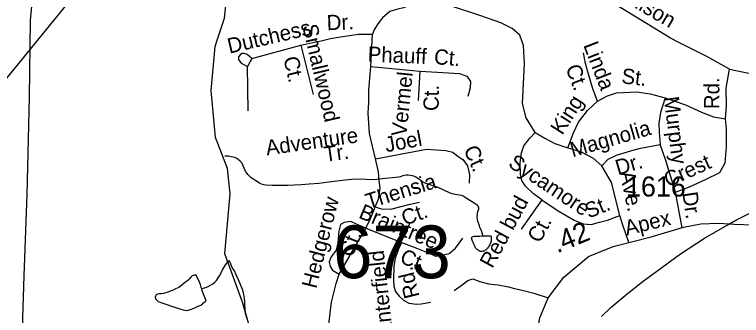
# Model space of a CAD drawing. Extents: x 2001466 to 2224147, y 644118 to 847247.
# Drawn here: x 2056321 to 2060847, y 740590 to 742463 of the extents above; entities that cross this region are included whole.
import ezdxf

# ---------------------------------------------------------------- set-up
doc = ezdxf.new("R2010")
doc.units = 0
for name, color, linetype in [('Exist Hydrographic Creek Single Shore', 7, 'Continuous'), ('Exist Hydrographic Misc Water Feature', 7, 'Continuous'), ('Exist Railroad Mainline', 7, 'Continuous'), ('Exist Road Non-System Type 51', 7, 'Continuous'), ('Exist Road Non-System Type 51 Label', 7, 'Continuous'), ('Exist Road Secondary Mileage Hundredths English Label', 7, 'Continuous'), ('Exist Road Secondary Structure Standard Bridge Number Label', 7, 'Continuous'), ('Exist Road Secondary Type 51 Attributed', 7, 'Continuous'), ('Exist Road Secondary Type 51 Label', 7, 'Continuous'), ('Exist Road Secondary Type 51 Number Label', 7, 'Continuous'), ('Exist Utilities Electrical Transmission Line', 7, 'Continuous')]:
    doc.layers.add(name, color=color, linetype=linetype)

msp = doc.modelspace()

# ---------------------------------------------------------------- linework, layer by layer
at = {"layer": 'Exist Hydrographic Creek Single Shore'}
for points in [[(2057583, 742303.7), (2057628.1, 742440.5), (2057645.2, 742597.7)], [(2057808, 740005.7), (2057807.2, 740442), (2057740.1, 740673.1), (2057631, 740973.9), (2057664, 741347.3), (2057647, 741505.1), (2057571.1, 741696.9), (2057546.1, 741989.5), (2057570.1, 742264.5), (2057583, 742303.7)]]:
    msp.add_lwpolyline(points, dxfattribs=at)
at = {"layer": 'Exist Hydrographic Misc Water Feature'}
for points in [[(2059236.8, 741086.2), (2059237, 741090.2), (2059233.1, 741104.2), (2059227.1, 741122.1), (2059218.7, 741138), (2059214.8, 741147.9), (2059204.6, 741176.2), (2059202.9, 741186.2), (2059200.5, 741200), (2059202.7, 741226), (2059204.4, 741235.9), (2059210.9, 741252), (2059210.7, 741258.1), (2059210.9, 741262.1), (2059208.5, 741268.1), (2059204.4, 741272), (2059192.5, 741281.9), (2059156.6, 741306), (2059126.5, 741324), (2059114.6, 741331.9), (2059106.8, 741335.9), (2059076.8, 741339.6), (2059044.6, 741347.8), (2059028.6, 741353.8), (2058998.5, 741367.7), (2058958.5, 741385.5), (2058914.4, 741401.5), (2058878.3, 741413.5), (2058860.5, 741421.5), (2058850.3, 741429.5), (2058820.3, 741451.1), (2058806.6, 741457.3), (2058786.3, 741461.2), (2058772.3, 741463.3), (2058756.5, 741463.2), (2058738.3, 741459.1), (2058722.1, 741453), (2058712.5, 741451.3), (2058674.3, 741446.9), (2058630.2, 741443), (2058576.5, 741437), (2058550.3, 741434.9), (2058510.7, 741436.8), (2058456.1, 741438.6), (2058420.7, 741436.7), (2058380.3, 741432.7), (2058328.4, 741426.3), (2058278.4, 741420.1), (2058214.8, 741410.3), (2058154.5, 741406), (2058106.7, 741401.9), (2058064.7, 741399.8), (2058022.5, 741399.7), (2057972.8, 741399.5), (2057924.9, 741399.5), (2057886.5, 741401.7), (2057872.8, 741403.3), (2057858.4, 741407.5), (2057846.3, 741413.4), (2057794.6, 741447.3), (2057772.5, 741467.3), (2057762.5, 741481.3), (2057758.1, 741489.2), (2057754.5, 741497.1), (2057746.3, 741517.4), (2057736.4, 741539.2), (2057726.6, 741549.2), (2057716.3, 741559.3), (2057704, 741567.2), (2057690.1, 741573), (2057670.4, 741577.2), (2057652.3, 741581.2), (2057630.4, 741581.3)], [(2059236.8, 741086.2), (2059247, 741086.2), (2059264.9, 741086.4), (2059275.1, 741086), (2059284.8, 741086.2), (2059289.1, 741080.3), (2059288.9, 741074.2), (2059288.7, 741066.1), (2059289.1, 741060.4), (2059289.1, 741052.3), (2059287, 741046.1), (2059285, 741040.3), (2059281.1, 741030.3), (2059277, 741024.1), (2059269, 741014.3), (2059265.1, 741008), (2059258.9, 741002.1), (2059254.8, 740998.3), (2059251.1, 740996.4), (2059247, 740992.1), (2059242.9, 740990.3), (2059239, 740990.1), (2059233.3, 740988.1), (2059227.3, 740988.2), (2059221.4, 740988.3), (2059215.2, 740990), (2059209.1, 740994.2), (2059205.2, 740998), (2059201.1, 740999.9), (2059196.8, 741004.2), (2059191.1, 741009.9), (2059187.2, 741020.2), (2059182.8, 741030.2), (2059179, 741040.1), (2059175.3, 741048), (2059171, 741058), (2059166.9, 741072), (2059167.1, 741078.1), (2059173, 741080), (2059177.1, 741081.8), (2059182.8, 741084.2), (2059194.7, 741084), (2059206.8, 741084.2), (2059216.9, 741084.3), (2059230.8, 741086.2), (2059236.8, 741086.2)], [(2057487.9, 740755.1), (2057525.8, 740770.8), (2057541.6, 740778.9), (2057555.8, 740786.9), (2057568.1, 740796.8), (2057577.9, 740807.1), (2057589.4, 740823.2), (2057599.6, 740839.1), (2057615.6, 740873.2), (2057621.6, 740883.3), (2057637.4, 740907.2), (2057649.5, 740923.3), (2057657.7, 740931.4)], [(2057770.2, 740569.4), (2057759.8, 740601.5), (2057756.1, 740629.6), (2057753.8, 740657.5), (2057753.8, 740677.4), (2057752.2, 740695.5), (2057747.9, 740721.3), (2057741.7, 740747.4), (2057729.6, 740777.2), (2057715.7, 740811.3), (2057701.6, 740843.1), (2057689.9, 740867.2), (2057675.7, 740889.3), (2057663.6, 740919.1), (2057657.7, 740931.4)], [(2057487.9, 740755.1), (2057483.8, 740763), (2057477.8, 740780.9), (2057470, 740802.8), (2057458, 740826.9), (2057451.6, 740840.9), (2057437.7, 740841), (2057427.6, 740836.8), (2057419.4, 740828.7), (2057409.8, 740816.8), (2057400.1, 740806.5), (2057391.9, 740800.8), (2057379.8, 740792.5), (2057361.8, 740778.6), (2057343.7, 740764.7), (2057323.8, 740754.8), (2057308.1, 740746.7), (2057290, 740740.5), (2057275.9, 740734.5), (2057261.9, 740730.5), (2057248.2, 740726.5), (2057234.2, 740724.6), (2057221.9, 740724.4), (2057210, 740722.6), (2057202.3, 740718.5), (2057197.9, 740710.2), (2057196.1, 740704.4), (2057198.4, 740692.3), (2057206.4, 740684.6), (2057216, 740676.2), (2057238.1, 740668.4), (2057269.9, 740658.7), (2057298, 740648.4), (2057332.3, 740636.7), (2057356, 740628.6), (2057370.2, 740624.9), (2057382.1, 740622.6), (2057392.1, 740620.7), (2057402.2, 740622.9), (2057421.9, 740628.8), (2057444, 740636.8), (2057468.2, 740648.9), (2057486, 740656.8), (2057498.3, 740669.1), (2057508.2, 740676.9), (2057513.7, 740683), (2057497.9, 740723.1), (2057489.7, 740743), (2057487.9, 740755.1)]]:
    msp.add_lwpolyline(points, dxfattribs=at)
at = {"layer": 'Exist Railroad Mainline'}
for points in [[(2060773.2, 741160), (2060812.4, 741182.4), (2060899.3, 741226.6), (2061018.3, 741276.2), (2061151.3, 741323.4), (2061278.1, 741362.8), (2061477.1, 741408.8), (2061633.7, 741437.6), (2062211.1, 741505.8), (2062544, 741549), (2062792.9, 741578.6), (2062930.9, 741595.1), (2063259.7, 741632.3), (2063448.6, 741654.4), (2063652.7, 741678.3)], [(2059976.1, 740583.4), (2060035.3, 740642.2), (2060135, 740724.2), (2060234.7, 740804.2), (2060468.1, 740973.4), (2060616.1, 741070.4), (2060773.2, 741160)]]:
    msp.add_lwpolyline(points, dxfattribs=at)
at = {"layer": 'Exist Road Non-System Type 51'}
for p, q in [((2058540.1, 742138.6), (2058548.7, 742341.3)), ((2057798.2, 742189.8), (2058103.1, 742273)), ((2058103.1, 742273), (2058179.8, 741965.8)), ((2057774.9, 741862.5), (2057770.5, 742138.6)), ((2058540.1, 742138.6), (2058845, 742110.9)), ((2058845, 742110.9), (2058834.3, 741927.4)), ((2060478, 741136), (2060436.9, 741357.7)), ((2059603.7, 741309.7), (2059475.4, 741126.6)), ((2058341.3, 740846.1), (2058507.5, 741132.9)), ((2058507.5, 741132.9), (2058732.7, 741044.4)), ((2058322.4, 740789.3), (2058341.3, 740846.1))]:
    msp.add_line(p, q, dxfattribs=at)
for points in [[(2060771.5, 742122), (2060630.5, 742202), (2060457, 742287.7), (2060405.6, 742316.7), (2059945.9, 742597.7)], [(2059562, 741729.2), (2059506.6, 741819.5), (2059483.4, 741909.8), (2059489.2, 742032.1), (2059495, 742157.4), (2059489.2, 742271), (2059465.9, 742335), (2059419.3, 742375.8), (2059348, 742410.8), (2059217, 742457.4), (2059053.9, 742509.8), (2058955, 742541.8), (2058896.7, 742553.5), (2058870.5, 742556.4), (2058832.7, 742553.5), (2058803.6, 742533.1), (2058777.4, 742518.5), (2058742.4, 742504), (2058707.5, 742495.2), (2058658, 742480.7), (2058611.4, 742442.8), (2058582.3, 742404.9), (2058559, 742367.1), (2058548.7, 742341.3)], [(2058103.1, 742273), (2058178.9, 742288.3), (2058229.2, 742299.2), (2058288.6, 742313.5), (2058350.4, 742324.2), (2058463.4, 742341.3), (2058548.7, 742341.3)], [(2057798.2, 742189.8), (2057768.4, 742213.3), (2057751.3, 742219.7), (2057738.5, 742219.7), (2057727.9, 742213.3), (2057715.1, 742200.5), (2057715.1, 742183.4), (2057732.1, 742159.9), (2057770.5, 742138.6)], [(2059950.9, 741923.2), (2059921.4, 742001.1), (2059894.1, 742091.7), (2059875.2, 742159), (2059862.5, 742224.3)], [(2057798.2, 742189.8), (2057770.5, 742138.6)], [(2058568.6, 741564.5), (2058530.7, 741721.8), (2058522, 741849.9), (2058527.8, 741916.9), (2058527.8, 741992.6), (2058540.1, 742138.6)], [(2060748.3, 741814.6), (2060754.6, 741894.6), (2060752.5, 742004.1), (2060771.5, 742122)], [(2060771.5, 742122), (2060941.9, 742088.3), (2061009.2, 742084.1), (2061103.9, 742056.7)], [(2058845, 742110.9), (2058954.6, 742103.4), (2059092.3, 742095.9), (2059137.1, 742078.9), (2059160.5, 742046.9), (2059158.4, 742006.3), (2059143.5, 741953)], [(2059950.9, 741923.2), (2060012.8, 741957.8), (2060068.1, 741975.3), (2060195, 741982.2), (2060279.1, 741969.6), (2060371.7, 741945.1)], [(2060371.7, 741945.1), (2060342.2, 741852.5), (2060331.7, 741787.2), (2060333.8, 741728.3), (2060340.1, 741654.6)], [(2060371.7, 741945.1), (2060497.9, 741900.9), (2060598.9, 741854.6), (2060672.6, 741825.1), (2060748.3, 741814.6)], [(2059765.7, 741633.1), (2059801.5, 741725.8), (2059833.1, 741793.1), (2059887.8, 741866.4), (2059950.9, 741923.2)], [(2060436.9, 741357.7), (2060522.5, 741391), (2060622.2, 741436.3), (2060712.5, 741479.8), (2060746.2, 741538.8), (2060754.6, 741639.9), (2060754.6, 741751.4), (2060748.3, 741814.6)], [(2059603.7, 741309.7), (2059551.1, 741347.6), (2059500.6, 741396), (2059479.6, 741430.6), (2059471.2, 741466.4), (2059468.8, 741539.9), (2059477.5, 741601.1), (2059492.1, 741644.8), (2059529.9, 741694.3), (2059562, 741729.2)], [(2059562, 741729.2), (2059623.1, 741694.3), (2059684.2, 741659.3), (2059765.7, 741633.1)], [(2058568.6, 741564.5), (2058885.8, 741624), (2059006.2, 741617.1), (2059048.9, 741605.3), (2059083.9, 741579), (2059111.4, 741560.3), (2059140.9, 741520.3), (2059153.5, 741465.5), (2059150.8, 741413)], [(2059765.7, 741633.1), (2059795.2, 741624.7), (2059847.8, 741607.8), (2059923.5, 741567.8), (2059978.2, 741521.5)], [(2059978.2, 741521.5), (2060016.1, 741563.6), (2060068.7, 741586.8), (2060163.4, 741616.3), (2060217.6, 741630.5), (2060340.1, 741654.6)], [(2060436.9, 741357.7), (2060373.8, 741559.8), (2060340.1, 741654.6)], [(2058566.5, 741265.5), (2058586, 741314), (2058597.7, 741383.9), (2058591.9, 741427.6), (2058586, 741482.9), (2058568.6, 741564.5)], [(2060089.8, 741212), (2060037.2, 741418.4), (2059978.2, 741521.5)], [(2059603.7, 741309.7), (2059705.7, 741241.7), (2059805.3, 741182.8), (2059862, 741160.2), (2059911.8, 741155.6), (2059963.9, 741171.5), (2060011.9, 741183.4), (2060089.8, 741212)], [(2058507.5, 741132.9), (2058538, 741194), (2058558.4, 741243.5), (2058566.5, 741265.5)], [(2058566.5, 741265.5), (2058604.3, 741252.9), (2058663.2, 741250.8), (2058784, 741282), (2058842.1, 741295)], [(2060146.6, 741044.1), (2060108.7, 741151), (2060089.8, 741212)], [(2058507.5, 741132.9), (2058450.7, 741157.7), (2058415, 741174.6), (2058372.9, 741168.2), (2058349.7, 741155.6), (2058339.2, 741113.5), (2058332.9, 741041.9), (2058322.4, 740995.6), (2058292.9, 740955.6), (2058280.3, 740924), (2058286.6, 740894.5), (2058301.4, 740871.4), (2058341.3, 740846.1)], [(2058732.7, 741044.4), (2058709.5, 740998.1), (2058690.6, 740945.1), (2058682.2, 740896.6), (2058680.1, 740810.3), (2058682.2, 740774.5), (2058690.6, 740742.9), (2058696.9, 740732.4), (2058715.8, 740709.3), (2058743.2, 740684), (2058774.8, 740667.1), (2058823.1, 740660.8), (2058852.6, 740662.9), (2058913.6, 740673.5)], [(2058732.7, 741044.4), (2058829.5, 741006.5), (2058882.1, 740985.5), (2058922, 740968.6), (2058942.4, 740959.7), (2058972.1, 740962.7), (2058972.6, 740962.9)], [(2058972.6, 740962.9), (2059027.2, 740974.5), (2059067.2, 741008.2), (2059111.4, 741071.4)], [(2059058.8, 740745), (2059107.2, 740780.8), (2059143, 740808.2), (2059174.5, 740818.7), (2059218.7, 740801.9), (2059271.3, 740787.2), (2059332.3, 740780.8), (2059395.4, 740768.2)], [(2058252.5, 740269.2), (2058263.1, 740414.5), (2058294.6, 740673.5), (2058322.4, 740789.3)], [(2059395.4, 740768.2), (2059433.3, 740757.7), (2059481.7, 740747.2), (2059553.2, 740728.2), (2059644.1, 740700.1)]]:
    msp.add_lwpolyline(points, dxfattribs=at)
at = {"layer": 'Exist Road Secondary Type 51 Attributed'}
for points in [[(2056357.4, 740118), (2056380, 740835.9), (2056399.3, 741342.3), (2056413.8, 741947.9), (2056420.3, 742425.3), (2056457.3, 742827.9), (2056508.8, 743011.5), (2056637.5, 743220.1), (2056837.1, 743381.1), (2057062.3, 743495.4), (2057328.7, 743572.1)], [(2059500.9, 740123.6), (2059563.7, 740424), (2059591, 740575.3), (2059644.1, 740700.1), (2059740.7, 740827.4), (2059893.6, 740956.2), (2060048, 741019.4), (2060285.4, 741079), (2060486.6, 741138.6), (2060594.4, 741159.5), (2060703.8, 741164.3), (2060772.9, 741159.8)], [(2060772.9, 741159.8), (2060802, 741157.9), (2061088.4, 741147.8), (2061136.1, 741147.6)]]:
    msp.add_lwpolyline(points, dxfattribs=at)
at = {"layer": 'Exist Utilities Electrical Transmission Line'}
msp.add_line((2056263.4, 742054.4), (2056356.7, 742169.4), dxfattribs=at)
msp.add_lwpolyline([(2056356.7, 742169.4), (2056957.6, 742909.3), (2057326, 743368)], dxfattribs=at)

# ---------------------------------------------------------------- texts
at = {"layer": 'Exist Road Non-System Type 51 Label'}
for s, rotation, p in [('Madison', 329.6951, (2059987, 742618.4)), ('Dr.', 2.1505, (2058266, 742364.8)), ('Dutchess', 13.1157, (2057658.5, 742218.9)), ('Smallwood', 283.1676, (2058112.2, 742391.1)), ('Linda', 291.1528, (2059860.8, 742272.6)), ('Phauff', 357.7532, (2058518.4, 742169.5)), ('Ct.', 355.2342, (2058930, 742154.8)), ('Ct.', 283.1676, (2057993.6, 742191)), ('Ct.', 291.1528, (2059749.7, 742131.8)), (' St.', 353.4151, (2060061.2, 742039.2)), ('Vermel', 84.2776, (2058760.7, 741701.2)), ('Rd.', 90, (2060709.1, 741874.1)), ('Ct.', 89.3493, (2058961.5, 741862)), ('King', 57.4046, (2059730.3, 741707.9)), ('Murphy', 277.2737, (2060362.4, 741947.5)), ('Magnolia', 16.1085, (2059795.3, 741573.3)), ('Adventure', 8.1413, (2057891.6, 741585.5)), ('Joel', 10.6285, (2058635.2, 741604.9)), ('Tr.', 8.1413, (2058254.4, 741544.9)), ('Ct.', 293.9531, (2059115, 741623.1)), ('Sycamore', 326.2983, (2059388.2, 741521)), ('Crest', 24.4534, (2060390.6, 741385.1)), ('Dr.', 16.1085, (2060077.6, 741462.3)), ('Thensia', 17.2055, (2058523.5, 741252)), ('Ave.', 281.7984, (2060088.4, 741478.8)), ('Dr.', 278.3997, (2060478.4, 741353)), ('Hedgerow  ', 75.7398, (2058199.1, 740752.6)), ('Red bud', 61.64, (2059295.5, 740878.2)), (' St.', 21.8099, (2059862, 741179)), ('Braintree', 337.2801, (2058457.6, 741199.5)), ('Ct.', 19.9315, (2058750.4, 741147.8)), ('Ct.', 61.64, (2059591.9, 741035)), ('Ct.', 68.2066, (2058424.2, 740946.9)), ('Canterfield', 96.217, (2058685.6, 740389)), ('Ct.', 337.2801, (2058713.2, 740921.2)), ('Rd.', 103.8044, (2058843.1, 740708.8))]:
    msp.add_text(s, height=95, rotation=rotation, dxfattribs=at).set_placement(p)
at = {"layer": 'Exist Road Secondary Mileage Hundredths English Label'}
msp.add_text('.42', height=125, rotation=22.3891, dxfattribs=at).set_placement((2059698.9, 740975.6))
at = {"layer": 'Exist Road Secondary Structure Standard Bridge Number Label'}
msp.add_text('673', height=328.08, dxfattribs=at).set_placement((2058304.9, 740821.6))
at = {"layer": 'Exist Road Secondary Type 51 Label'}
msp.add_text('Apex', height=95, rotation=13.7421, dxfattribs=at).set_placement((2060132, 741086.5))
at = {"layer": 'Exist Road Secondary Type 51 Number Label'}
msp.add_text('1616', height=125, dxfattribs=at).set_placement((2060128.1, 741329.9))

doc.saveas('drawing.dxf')
